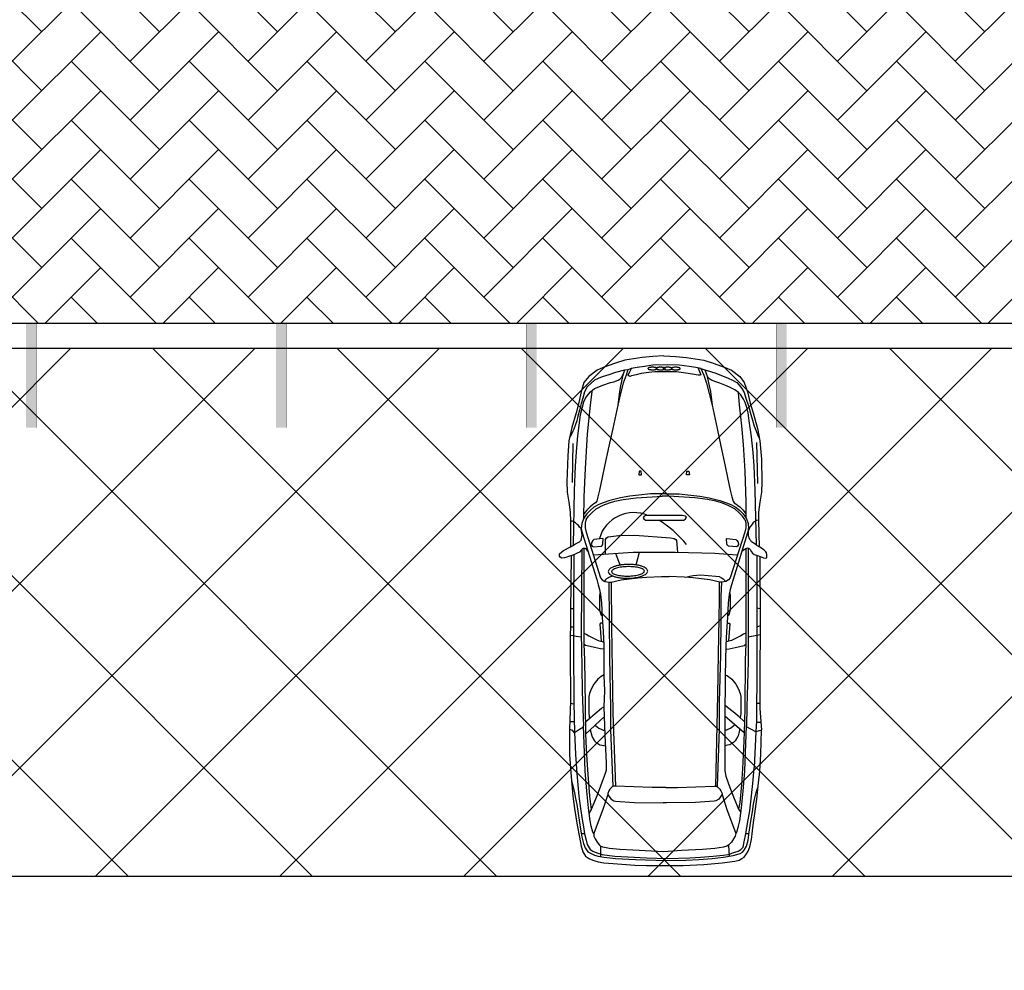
# Model space of a CAD drawing. Header units: millimetres. Extents: x 747415 to 1601423, y -236173 to 551995.
# Tile 331 of 549: x 1109947 to 1119397, y 180782 to 189904. Entities that reach past the tile are written whole.
import ezdxf

# ---------------------------------------------------------------- set-up
doc = ezdxf.new("R2010")
doc.units = ezdxf.units.MM
doc.header["$LTSCALE"] = 100
doc.header["$MEASUREMENT"] = 0
doc.linetypes.add('DASHED2', pattern=[9.525, 6.35, -3.175])
doc.layers.get('0').update_dxf_attribs({"linetype": 'CONTINUOUS', "lineweight": 0})
for name, color, linetype in [('T--A9041_VERHARDING_Parkeren', 9, 'CONTINUOUS'), ('T--L9041_VERHARDING_Parkeren', 9, 'DASHED2'), ('T--L9041_VERHARDING_Wegen', 7, 'CONTINUOUS'), ('T--L9082_INRICHTING_SPECIFIEK_Auto', 8, 'CONTINUOUS')]:
    doc.layers.add(name, color=color, linetype=linetype)
doc.layers.add('T--A9041_VERHARDING_Wegen', color=21, linetype='CONTINUOUS', lineweight=0)
doc.layers.add('T--A9042_BEPLANTING', color=90, linetype='CONTINUOUS', lineweight=0)

# ---------------------------------------------------------------- blocks, each defined once
blk = doc.blocks.new('auto33')
for p, q in [((830.324, 888.875), (1224.2, 899.525)), ((2426.937, 925.125), (2421.775, 894.2)), ((2592.1, 926.137), (2602.75, 894.2)), ((3337.262, 920.812), (3337.262, 894.2)), ((3518.237, 931.462), (3518.237, 888.875)), ((3454.362, 585.487), (3614.037, 771.775)), ((4588.075, 819.687), (4588.075, 793.075)), ((2006.612, -266.126), (1884.2, -234.188)), ((1894.85, -463.063), (2006.612, -420.476)), ((3459.687, -569.513), (3630.012, -750.475)), ((4588.075, -761.125), (4588.075, -787.738)), ((840.975, -872.9), (1213.55, -878.225)), ((2427.1, -867.575), (2427.1, -894.188)), ((2602.75, -867.575), (2602.75, -894.188)), ((3342.587, -862.25), (3337.262, -894.188)), ((3512.912, -858.813), (3512.912, -899.513))]:
    blk.add_line(p, q)
for points in [[(1873.55, 750.487), (1852.262, 782.425), (1841.612, 803.712), (1846.937, 819.687), (1857.587, 830.325), (1878.875, 840.974), (1894.85, 851.612), (1905.487, 867.587), (1916.137, 899.525), (1926.775, 926.137), (1932.099, 942.1), (1937.425, 958.075), (1942.75, 979.362), (1937.425, 990), (1905.487, 990), (1889.525, 984.687), (1878.875, 979.362), (1873.55, 974.037), (1862.912, 963.387), (1852.262, 947.425), (1836.3, 920.812), (1820.325, 894.2), (1804.362, 872.912), (1793.712, 856.937), (1783.075, 840.974), (1772.424, 835.65), (1761.775, 825), (1745.812, 819.687), (1719.2, 814.362), (1655.325, 814.362)], [(0, 0), (5.325, 117.099), (15.975, 218.225), (42.587, 383.225), (69.2, 473.712), (111.775, 590.812), (138.387, 649.362), (196.937, 729.2), (255.487, 771.775), (345.975, 803.712), (452.425, 830.325), (548.225, 856.937), (697.262, 899.525), (814.362, 920.812), (989.999, 936.775), (1208.225, 942.1), (1309.362, 936.775), (1405.162, 920.812), (1500.975, 910.162), (1580.812, 910.162), (1833.062, 915.425)], [(122.425, 356.612), (133.062, 393.875), (149.037, 447.099), (165, 500.325), (180.975, 537.587), (196.937, 580.162), (212.912, 617.425), (234.2, 660), (255.487, 702.587), (282.1, 723.875), (314.037, 750.487), (351.299, 771.775), (404.525, 787.75), (479.037, 814.362), (564.2, 835.65), (617.425, 851.612), (675.975, 867.587), (697.262, 878.225), (729.2, 888.875), (755.812, 899.525), (789.287, 916.25)], [(1815, 888.875), (1293.387, 878.225), (1053.875, 867.587), (926.137, 856.937), (777.1, 840.974), (622.75, 819.687), (548.225, 809.037), (495, 798.387), (447.1, 782.425), (415.162, 766.462), (372.587, 739.837), (351.299, 718.55), (324.675, 681.299), (303.387, 638.712), (287.425, 601.449), (260.812, 537.587), (250.162, 500.325), (234.2, 457.75), (223.55, 441.774), (207.587, 425.812), (175.65, 409.837)], [(1575.487, 910.162), (1580.812, 888.875), (1596.775, 862.262), (1623.387, 840.974), (1644.687, 825), (1676.612, 814.362)], [(1914.362, 894.2), (2581.462, 894.2), (2980.65, 894.2), (3502.262, 888.875), (3608.712, 883.55), (3949.362, 867.587)], [(1924.637, 920.799), (2544.2, 926.137), (3097.749, 920.812), (3385.162, 920.812), (3592.75, 936.775)], [(2677.262, 926.137), (2682.587, 894.2), (2698.55, 809.037)], [(3592.75, 936.775), (3608.712, 883.55), (3560.812, 793.075)], [(3582.099, -904.838), (3826.937, -904.838), (4039.85, -888.863), (4226.137, -872.9), (4343.237, -856.938), (4502.912, -830.325), (4620.012, -809.025), (4705.174, -793.063), (4758.4, -777.1), (4800.975, -750.475), (4827.587, -713.225), (4843.562, -670.638), (4854.2, -628.063), (4864.849, -574.838), (4870.175, -484.35), (4886.137, -276.776), (4891.462, -165), (4891.462, 31.937), (4891.462, 186.3), (4880.812, 383.225), (4864.849, 558.875), (4848.875, 681.299), (4838.237, 723.875), (4822.262, 750.487), (4811.625, 771.775), (4779.687, 793.075), (4753.075, 809.037), (4710.487, 825), (4641.3, 840.974), (4556.137, 851.612), (4476.3, 862.262), (4391.137, 872.912), (4252.75, 894.2), (4098.399, 910.162), (3986.625, 920.812), (3821.624, 931.462), (3592.75, 936.775)], [(3614.037, -856.938), (3821.624, -846.288), (4007.912, -835.638), (4226.137, -814.35), (4343.237, -798.388), (4449.687, -782.413), (4518.875, -771.775), (4588.075, -761.125), (4646.625, -745.163), (4689.2, -734.513), (4737.099, -707.9), (4753.075, -681.288), (4769.037, -644.025), (4785.012, -590.8), (4795.65, -521.613), (4800.975, -468.388), (4806.3, -345.963), (4816.937, -165), (4822.262, 31.937), (4816.937, 250.162), (4811.625, 351.3), (4800.975, 473.712), (4790.325, 569.525), (4785.012, 617.425), (4763.712, 681.299), (4753.075, 713.225), (4737.099, 739.837), (4715.812, 761.137), (4662.587, 771.775), (4588.075, 787.75), (4486.937, 803.712), (4364.525, 825), (4220.812, 840.974), (4071.787, 856.937), (3949.362, 867.587)], [(4087.75, -883.55), (4151.625, -867.575), (4194.2, -856.938), (4247.425, -846.288), (4305.974, -835.638), (4369.85, -825), (4476.3, -809.025), (4540.174, -798.388), (4614.687, -787.738), (4678.562, -771.775), (4721.137, -755.8), (4758.4, -729.188), (4774.362, -697.251), (4790.325, -665.326), (4800.975, -628.063), (4811.625, -574.838), (4816.937, -516.288), (4822.262, -463.063), (4832.912, -271.451), (4843.562, 21.3), (4838.237, 212.912), (4832.912, 335.325), (4822.262, 463.075), (4811.625, 574.837), (4795.65, 665.325), (4785.012, 702.587), (4774.362, 734.525), (4763.712, 755.812), (4742.424, 771.775), (4705.174, 793.075), (4646.625, 809.037), (4572.1, 819.687), (4465.649, 835.65), (4375.175, 851.612), (4300.649, 862.262), (4242.1, 872.912), (4178.237, 888.875), (4135.649, 904.837)], [(122.425, 356.612), (186.287, 383.225), (260.812, 409.837), (361.937, 436.449), (473.712, 463.075), (697.262, 510.975), (867.587, 548.225), (1059.2, 590.812), (1165.65, 612.1), (1288.075, 638.712), (1351.937, 654.687), (1394.525, 665.325), (1410.487, 675.975), (1421.137, 691.937), (1431.774, 707.912), (1447.75, 729.2), (1479.687, 761.137), (1516.937, 787.75)], [(351.299, 713.225), (468.387, 723.875), (670.649, 745.162), (851.612, 761.137), (1107.1, 777.1), (1399.837, 787.75), (1554.2, 787.75)], [(1325.325, 21.3), (1325.325, 149.037), (1335.975, 260.812), (1346.612, 345.975), (1362.587, 436.449), (1389.2, 537.587), (1410.487, 601.449), (1426.45, 644.037), (1453.074, 691.937), (1485, 729.2), (1516.937, 761.137), (1538.225, 777.1), (1564.837, 793.075), (1607.425, 809.037), (1655.325, 814.362), (1697.912, 803.712), (2145, 665.325), (2198.225, 649.362), (2240.812, 638.712), (2288.712, 628.075), (2373.875, 617.425), (2506.937, 612.1), (2645.325, 601.449), (2778.387, 596.137), (3065.812, 590.812), (3486.3, 585.487), (3858.874, 585.487), (3981.299, 585.487), (4034.525, 596.137), (4140.974, 633.387), (4247.425, 675.975), (4348.55, 718.55)], [(1570.162, 777.1), (1538.225, 755.812), (1506.3, 723.875), (1469.037, 681.299), (1431.774, 612.1), (1410.487, 553.55), (1394.525, 500.325), (1378.55, 420.487), (1362.587, 298.062), (1351.937, 143.712), (1346.612, 47.912), (1346.612, -15.963)], [(1570.162, 777.1), (1602.1, 787.75), (1650, 787.75), (1692.587, 777.1), (2129.037, 638.712), (2150.325, 622.75), (2166.3, 596.137), (2171.612, 553.55), (2171.612, 537.587), (2150.325, 441.774), (2129.037, 282.099), (2123.712, 196.937), (2118.387, 53.224)], [(1843.387, 809.037), (2475, 809.037), (2932.75, 809.037), (3369.2, 798.387), (3550.162, 793.075)], [(1849.6, 787.75), (2086.462, 787.75), (2437.75, 787.75), (2661.3, 787.75), (2767.75, 787.75), (2916.775, 782.425), (3385.162, 777.1), (3614.037, 771.775)], [(2661.3, 787.75), (2671.937, 766.462), (2687.912, 739.837), (2703.875, 707.912), (2719.85, 675.975), (2730.487, 649.362), (2741.137, 612.1), (2746.462, 596.137)], [(2815.65, 596.137), (2810.325, 628.075), (2799.687, 686.612), (2789.037, 729.2), (2778.387, 771.775), (2767.75, 787.75)], [(3507.587, 771.775), (3465.012, 723.875), (3417.099, 665.325), (3374.524, 612.1), (3353.237, 585.487)], [(4210.175, 558.875), (4353.875, 606.774), (4470.975, 649.362), (4582.749, 691.937), (4572.1, 702.587), (4513.562, 718.55), (4460.324, 729.2), (4337.912, 745.162), (4178.237, 761.137), (3981.299, 777.1), (3550.162, 793.075)], [(3614.037, 771.775), (3768.4, 766.462), (3960.012, 755.812), (4114.362, 745.162), (4284.687, 729.2), (4348.55, 718.55), (4380.487, 739.837)], [(1756.462, 601.449), (1751.137, 606.774), (1761.775, 691.937), (1772.424, 702.587), (1788.387, 713.225), (1809.687, 718.55), (1825.65, 707.912), (1830.975, 697.262), (1825.65, 622.75), (1820.325, 612.1), (1804.362, 606.774), (1756.462, 601.449)], [(1910.812, -675.963), (1884.2, -292.738), (1884.2, 111.775), (1894.85, 489.687), (1910.812, 702.587)], [(3060.487, 590.812), (3065.812, 606.774), (3076.462, 622.75), (3103.074, 654.687), (3150.975, 691.937), (3198.875, 718.55), (3241.462, 734.525), (3268.075, 739.837), (3433.075, 739.837), (3473.374, 734.087)], [(3539.524, 686.612), (3560.812, 660), (3571.462, 644.037), (3582.099, 622.75), (3592.75, 601.449), (3592.75, 585.487)], [(3576.774, 729.2), (3608.712, 723.875), (3645.975, 713.225), (3667.262, 702.587), (3693.874, 686.612), (3709.85, 670.65), (3720.487, 654.687), (3731.137, 633.387), (3736.462, 612.1), (3741.787, 585.487)], [(4582.749, 691.937), (4609.362, 686.612), (4635.975, 670.65), (4651.937, 660), (4667.912, 649.362), (4683.875, 633.387), (4694.525, 622.75), (4800.975, 628.075)], [(2123.712, 212.912), (2113.074, 250.162), (2107.75, 282.099), (2102.425, 351.3), (2113.074, 500.325), (2118.387, 532.262), (2129.037, 553.55), (2139.687, 569.525), (2155.65, 585.487), (2166.3, 590.812)], [(2272.749, 633.387), (2310, 638.712), (2437.75, 638.712), (2475, 628.075), (2490.975, 617.425), (2496.3, 612.1)], [(2565.487, 606.774), (2565.487, 628.075), (2576.137, 633.387), (2735.812, 622.75)], [(4694.525, 622.75), (4705.174, 606.774), (4715.812, 574.837), (4726.462, 489.687), (4737.099, 372.587), (4747.75, 170.325), (4758.4, 0), (4742.424, -298.063), (4737.099, -420.476), (4726.462, -521.613), (4715.812, -585.475), (4705.174, -606.775)], [(2171.612, 553.55), (2304.687, 548.225), (2533.55, 548.225), (2868.875, 542.912), (3321.3, 532.262), (3582.099, 532.262), (4130.325, 510.975)], [(2171.612, 532.262), (2331.3, 532.262), (2522.912, 526.937), (2863.55, 521.612), (3257.424, 516.3), (4130.325, 495)], [(4140.974, 21.3), (4140.974, 133.062), (4130.325, 484.362), (4130.325, 505.65), (4135.649, 516.3), (4156.937, 537.587), (4172.912, 548.225), (4199.525, 558.875), (4210.175, 558.875), (4226.137, 548.225), (4252.75, 526.937), (4268.712, 500.325), (4274.037, 484.362), (4284.687, 303.387), (4290.012, 26.612), (4290.012, -5.313)], [(133.062, 393.875), (175.65, 409.837), (212.912, 420.487), (287.425, 436.449), (340.65, 447.099), (473.712, 463.075)], [(122.425, 356.612), (111.775, 308.712), (101.137, 244.837), (90.487, 149.037), (85.162, 31.937), (90.487, -106.451), (101.137, -186.288), (111.775, -255.475), (122.425, -314.025), (133.062, -345.963)], [(117.1, 330), (180.975, 356.612), (186.287, 345.975), (186.287, 330), (175.65, 276.774), (165, 212.912), (154.362, 122.424), (154.362, -85.163), (159.675, -143.7), (170.324, -218.225), (180.975, -266.126), (191.612, -308.7), (196.937, -324.675), (191.612, -335.325), (180.975, -340.638), (159.675, -330), (122.425, -308.7)], [(1107.225, 241.062), (1141.85, 246.187), (1141.85, 219.062), (1107.225, 222.312), (1107.225, 241.062)], [(1532.912, 175.65), (1532.912, -175.638), (1543.55, -191.613), (1554.2, -196.938), (1564.837, -191.613), (1575.487, -175.638), (1575.487, -159.675), (1575.487, 191.612), (1564.837, 207.587), (1548.875, 218.225), (1538.225, 207.587), (1532.912, 175.65)], [(1809.687, 218.225), (1777.75, 191.612), (1676.612, 90.487), (1634.037, 37.262), (1607.425, 0), (1596.775, -15.963), (1575.487, -47.9)], [(1900.162, -558.863), (1761.775, -558.863), (1745.812, -548.225), (1735.162, -532.251), (1724.525, -431.125), (1719.2, -276.776), (1745.812, 63.875), (1751.137, 101.137), (1761.775, 117.099), (1772.424, 122.424), (1884.2, 133.062)], [(0, 0), (5.325, -106.451), (15.975, -207.575), (42.587, -372.575), (69.2, -463.063), (111.775, -580.163), (138.387, -638.713), (196.937, -718.55), (255.487, -766.45), (345.975, -793.063), (447.1, -814.35), (548.225, -840.963), (686.612, -883.55), (814.362, -910.163), (958.062, -920.8), (1208.225, -931.45), (1309.362, -926.125), (1405.162, -910.163), (1500.975, -899.513), (1586.137, -894.188), (1830.975, -894.188)], [(1325.325, 21.3), (1325.325, -127.738), (1335.975, -239.513), (1346.612, -324.675), (1362.587, -415.163), (1389.2, -516.288), (1410.487, -580.163), (1426.45, -622.738), (1453.074, -670.638), (1485, -707.9), (1516.937, -739.838), (1538.225, -755.8), (1564.837, -771.775), (1607.425, -787.738), (1655.325, -793.063), (1697.912, -782.413), (2145, -644.025), (2198.225, -628.063), (2240.812, -617.413), (2288.712, -606.775), (2373.875, -596.125), (2506.937, -590.8), (2645.325, -580.163), (2778.387, -574.838), (3065.812, -574.838), (3214.849, -569.513), (3369.2, -574.838), (3640.65, -564.188), (3906.787, -553.55), (3975.974, -553.55), (3997.262, -558.863), (4130.325, -606.775), (4215.487, -638.713), (4353.875, -697.251), (4391.137, -718.55)], [(1570.162, -745.163), (1602.1, -755.8), (1650, -755.8), (1692.587, -745.163), (2129.037, -606.775), (2150.325, -590.8), (2166.3, -564.188), (2171.612, -521.613), (2171.612, -505.638), (2150.325, -409.838), (2129.037, -250.163), (2123.712, -165), (2118.387, -21.288), (2118.387, 53.224)], [(4140.974, 21.3), (4140.974, 0), (4140.974, -111.776), (4130.325, -463.063), (4130.325, -484.35), (4135.649, -495), (4156.937, -516.288), (4172.912, -526.938), (4199.525, -537.576), (4210.175, -537.576), (4226.137, -526.938), (4252.75, -505.638), (4268.712, -479.025), (4274.037, -463.063), (4284.687, -282.088), (4290.012, -5.313)], [(1570.162, -745.163), (1538.225, -723.863), (1506.3, -691.938), (1469.037, -649.35), (1431.774, -580.163), (1410.487, -521.613), (1394.525, -468.388), (1378.55, -388.55), (1362.587, -266.126), (1351.937, -111.776), (1346.612, -15.963)], [(1107.225, -234.988), (1141.85, -240.113), (1141.85, -212.988), (1107.225, -216.238), (1107.225, -234.988)], [(133.062, -345.963), (186.287, -361.938), (260.812, -388.55), (361.937, -415.163), (473.712, -441.775), (697.262, -489.675), (867.587, -526.938), (1059.2, -569.513), (1165.65, -590.8), (1288.075, -617.413), (1351.937, -633.388), (1394.525, -644.025), (1410.487, -654.675), (1421.137, -670.638), (1431.774, -686.613), (1447.75, -707.9), (1479.687, -739.838), (1500.975, -755.8), (1522.262, -771.775)], [(133.062, -345.963), (138.387, -377.901), (159.675, -463.063), (180.975, -526.938), (202.262, -590.8), (218.225, -628.063), (234.2, -665.326), (260.812, -697.251), (298.062, -734.513), (345.975, -761.125), (404.525, -777.1), (457.75, -793.063), (521.612, -809.025), (580.162, -825), (622.75, -835.638), (660, -846.288), (702.587, -862.25), (723.875, -872.9), (745.162, -883.55), (776.312, -902.238)], [(138.387, -377.901), (175.65, -388.55), (212.912, -399.188), (287.425, -415.163), (340.65, -425.8), (473.712, -441.775)], [(1815, -867.575), (1293.387, -856.938), (1053.875, -846.288), (878.225, -835.638), (766.45, -825), (644.037, -809.025), (564.2, -798.388), (500.325, -782.413), (441.775, -766.45), (404.525, -750.475), (367.262, -723.863), (345.975, -702.575), (314.037, -665.326), (298.062, -622.738), (282.1, -585.475), (255.487, -510.963), (250.162, -479.025), (234.2, -436.45), (223.55, -420.476), (207.587, -404.513), (175.65, -388.55)], [(2171.612, -505.638), (2608.075, -500.325), (3001.937, -495), (3427.75, -489.675), (4130.325, -463.063)], [(2113.074, -489.675), (2123.712, -521.613), (2139.687, -548.225), (2150.325, -558.863), (2160.975, -569.513)], [(2171.612, -526.938), (2900.812, -521.613), (3374.524, -510.963), (3587.425, -510.963), (4130.325, -489.675)], [(3544.849, -660.001), (3560.812, -638.713), (3571.462, -622.738), (3582.099, -601.45), (3592.75, -580.163), (3592.75, -566.063)], [(4210.175, -537.576), (4353.875, -585.475), (4470.975, -628.063), (4582.749, -670.638), (4572.1, -681.288), (4513.562, -697.251), (4460.324, -707.9), (4337.912, -723.863), (4178.237, -739.838), (3981.299, -755.8), (3550.162, -771.775)], [(3589.962, -707.926), (3645.975, -691.938), (3667.262, -681.288), (3693.874, -665.326), (3709.85, -649.35), (3720.487, -633.388), (3731.137, -612.088), (3736.462, -590.8), (3741.574, -560.151)], [(1756.462, -580.163), (1751.137, -585.475), (1761.775, -670.638), (1772.424, -681.288), (1788.387, -691.938), (1809.687, -697.251), (1825.65, -686.613), (1830.975, -675.963), (1825.65, -601.45), (1820.325, -590.8), (1804.362, -585.475), (1756.462, -580.163)], [(2272.749, -612.088), (2310, -617.413), (2437.75, -617.413), (2475, -606.775), (2490.975, -596.125), (2496.3, -590.8)], [(2565.487, -585.475), (2565.487, -606.775), (2576.137, -612.088), (2735.812, -601.45)], [(2661.3, -766.45), (2671.937, -745.163), (2687.912, -718.55), (2703.875, -686.613), (2719.85, -654.675), (2730.487, -628.063), (2741.137, -590.8), (2746.462, -574.838)], [(2815.65, -574.838), (2810.325, -606.775), (2799.687, -665.326), (2789.037, -707.9), (2778.387, -750.475), (2767.75, -766.45)], [(3060.487, -574.838), (3065.812, -585.475), (3076.462, -601.45), (3103.074, -633.388), (3150.975, -670.638), (3198.875, -697.251), (3241.462, -713.225), (3268.075, -718.55), (3433.075, -718.55), (3480.975, -713.225)], [(3512.912, -750.475), (3470.325, -702.575), (3433.075, -660.001), (3379.849, -596.125), (3369.2, -574.838)], [(4582.749, -670.638), (4609.362, -670.638), (4635.975, -660.001), (4667.912, -638.713), (4694.525, -617.413), (4705.174, -606.775), (4806.3, -606.775)], [(340.65, -691.938), (473.712, -707.9), (628.062, -723.863), (750.487, -734.513), (1080.487, -755.8), (1351.937, -766.45), (1564.837, -771.775)], [(1873.55, -729.188), (1852.262, -745.163), (1846.937, -755.8), (1846.937, -777.1), (1862.912, -793.063), (1884.2, -809.025), (1894.85, -830.325), (1905.487, -856.938), (1916.137, -883.55), (1926.775, -915.475), (1932.099, -931.45), (1937.425, -952.738), (1942.75, -979.351), (1932.099, -995.325), (1921.462, -1000.638), (1900.162, -1000.638), (1878.875, -979.351), (1868.225, -963.388), (1857.587, -942.1), (1841.612, -915.475), (1830.975, -894.188), (1809.687, -856.938), (1804.362, -846.288), (1783.075, -809.025), (1767.1, -793.063), (1719.2, -782.413), (1655.325, -793.063)], [(1846.937, -766.45), (2086.462, -766.45), (2437.75, -766.45), (2661.3, -766.45), (2767.75, -766.45), (2916.775, -761.125), (3347.912, -755.8), (3630.012, -750.475)], [(3630.012, -750.475), (3768.4, -745.163), (3874.85, -739.838), (4018.549, -729.188), (4226.137, -713.225), (4353.875, -697.251)], [(1655.325, -793.063), (1644.687, -809.025), (1628.712, -819.676), (1618.075, -830.325), (1602.1, -846.288), (1591.462, -862.25), (1586.137, -878.225), (1586.137, -894.188)], [(1857.287, -787.438), (2661.3, -793.063), (2980.65, -787.738), (3225.487, -782.413), (3550.162, -771.775)], [(2698.55, -793.063), (2693.237, -840.963), (2687.912, -867.575), (2682.587, -894.188)], [(3582.099, -904.838), (3592.75, -878.225), (3614.037, -862.25), (3614.037, -856.938), (3582.099, -809.025), (3560.812, -771.775)], [(1905.487, -862.25), (2421.775, -867.575), (2805, -867.575), (3326.625, -862.25), (3614.037, -856.938)], [(1916.137, -888.863), (2448.387, -894.188), (2831.625, -899.513), (3315.975, -894.188), (3582.099, -904.838)]]:
    blk.add_lwpolyline(points)
for points in [[(121.249, 70.05, 0.15715148), (123.632, 70.889, 0.0898848), (125.928, 73.391, 0.04910718), (128.05, 77.46, 0.03066448), (129.916, 82.938, 0.02177548), (131.455, 89.616, 0.01717029), (132.606, 97.236, 0.01477699), (133.328, 105.507, 0.01374023), (133.59, 114.11, 0.01374023), (133.384, 122.714, 0.01477699), (132.717, 130.989, 0.01717029), (131.614, 138.617, 0.02177548), (130.119, 145.305, 0.03066448), (128.289, 150.795, 0.04910718), (126.194, 154.877, 0.0898848), (123.914, 157.394, 0.15715148), (121.537, 158.249, 0.15715148), (119.155, 157.41, 0.0898848), (116.859, 154.908, 0.04910718), (114.737, 150.839, 0.03066448), (112.871, 145.361, 0.02177548), (111.332, 138.683, 0.01717029), (110.18, 131.063, 0.01477699), (109.459, 122.792, 0.01374023), (109.197, 114.189, 0.01374023), (109.403, 105.585, 0.01477699), (110.07, 97.31, 0.01717029), (111.172, 89.682, 0.02177548), (112.667, 82.994, 0.03066448), (114.498, 77.504, 0.04910718), (116.593, 73.422, 0.0898848), (118.873, 70.905, 0.15715148)], [(121.825, -7.038, 0.15570612), (124.227, -6.175, 0.08991562), (126.526, -3.65, 0.04943001), (128.633, 0.439, 0.0309529), (130.468, 5.935, 0.02200981), (131.96, 12.628, 0.01736704), (133.05, 20.26, 0.01495166), (133.699, 28.537, 0.01390479), (133.88, 37.142, 0.01390479), (133.587, 45.744, 0.01495166), (132.83, 54.013, 0.01736704), (131.64, 61.63, 0.02200981), (130.062, 68.302, 0.0309529), (128.155, 73.775, 0.04943001), (125.995, 77.836, 0.08991562), (123.663, 80.33, 0.15570612), (121.249, 81.162, 0.15570612), (118.847, 80.299, 0.08991562), (116.548, 77.774, 0.04943001), (114.441, 73.685, 0.0309529), (112.606, 68.189, 0.02200981), (111.114, 61.496, 0.01736704), (110.024, 53.864, 0.01495166), (109.375, 45.587, 0.01390479), (109.194, 36.982, 0.01390479), (109.487, 28.38, 0.01495166), (110.244, 20.111, 0.01736704), (111.434, 12.494, 0.02200981), (113.012, 5.822, 0.0309529), (114.919, 0.349, 0.04943001), (117.079, -3.712, 0.08991562), (119.411, -6.206, 0.15570612)], [(121.825, 13.112, 0.15570612), (119.411, 12.28, 0.08991562), (117.079, 9.786, 0.04943001), (114.919, 5.725, 0.0309529), (113.012, 0.252, 0.02200981), (111.434, -6.42, 0.01736704), (110.244, -14.037, 0.01495166), (109.487, -22.306, 0.01390479), (109.194, -30.908, 0.01390479), (109.375, -39.513, 0.01495166), (110.024, -47.79, 0.01736704), (111.114, -55.422, 0.02200981), (112.606, -62.115, 0.0309529), (114.441, -67.611, 0.04943001), (116.548, -71.7, 0.08991562), (118.847, -74.225, 0.15570612), (121.249, -75.088, 0.15570612), (123.663, -74.256, 0.08991562), (125.995, -71.762, 0.04943001), (128.155, -67.701, 0.0309529), (130.062, -62.228, 0.02200981), (131.64, -55.556, 0.01736704), (132.83, -47.939, 0.01495166), (133.587, -39.67, 0.01390479), (133.88, -31.068, 0.01390479), (133.699, -22.463, 0.01495166), (133.05, -14.186, 0.01736704), (131.96, -6.554, 0.02200981), (130.468, 0.139, 0.0309529), (128.633, 5.635, 0.04943001), (126.526, 9.724, 0.08991562), (124.227, 12.249, 0.15570612)], [(121.249, -63.976, 0.15715148), (118.873, -64.831, 0.0898848), (116.593, -67.348, 0.04910718), (114.498, -71.43, 0.03066448), (112.667, -76.92, 0.02177548), (111.172, -83.608, 0.01717029), (110.07, -91.236, 0.01477699), (109.403, -99.511, 0.01374023), (109.197, -108.115, 0.01374023), (109.459, -116.718, 0.01477699), (110.18, -124.989, 0.01717029), (111.332, -132.609, 0.02177548), (112.871, -139.287, 0.03066448), (114.737, -144.765, 0.04910718), (116.859, -148.834, 0.0898848), (119.155, -151.336, 0.15715148), (121.537, -152.175, 0.15715148), (123.914, -151.32, 0.0898848), (126.194, -148.803, 0.04910718), (128.289, -144.721, 0.03066448), (130.119, -139.231, 0.02177548), (131.614, -132.543, 0.01717029), (132.717, -124.915, 0.01477699), (133.384, -116.64, 0.01374023), (133.59, -108.036, 0.01374023), (133.328, -99.433, 0.01477699), (132.606, -91.162, 0.01717029), (131.455, -83.542, 0.02177548), (129.916, -76.864, 0.03066448), (128.05, -71.386, 0.04910718), (125.928, -67.317, 0.0898848), (123.632, -64.815, 0.15715148)], [(2070.489, -532.255, 0.12935202), (2083.407, -528.442, 0.08825051), (2095.727, -517.514, 0.05492558), (2106.975, -499.891, 0.03660649), (2116.718, -476.25, 0.02685995), (2124.583, -447.501, 0.0215486), (2130.266, -414.747, 0.01871385), (2133.55, -379.248, 0.01746963), (2134.308, -342.367, 0.01746963), (2132.512, -305.522, 0.01871385), (2128.229, -270.13, 0.0215486), (2121.626, -237.549, 0.02685995), (2112.955, -209.032, 0.03660649), (2102.549, -185.676, 0.05492558), (2090.81, -168.376, 0.08825051), (2078.187, -157.8, 0.12935202), (2065.166, -154.352, 0.12935202), (2052.247, -158.165, 0.08825051), (2039.928, -169.093, 0.05492558), (2028.68, -186.716, 0.03660649), (2018.937, -210.356, 0.02685995), (2011.072, -239.106, 0.0215486), (2005.389, -271.86, 0.01871385), (2002.105, -307.359, 0.01746963), (2001.347, -344.24, 0.01746963), (2003.143, -381.085, 0.01871385), (2007.426, -416.477, 0.0215486), (2014.029, -449.058, 0.02685995), (2022.7, -477.575, 0.03660649), (2033.105, -500.931, 0.05492558), (2044.845, -518.231, 0.08825051), (2057.468, -528.807, 0.12935202)], [(2070.489, -500.32, 0.15236329), (2079.253, -497.153, 0.08994173), (2087.578, -488.075, 0.05017132), (2095.144, -473.432, 0.0316287), (2101.66, -453.789, 0.02256312), (2106.876, -429.9, 0.01783336), (2110.592, -402.683, 0.01536641), (2112.664, -373.185, 0.01429585), (2113.013, -342.538, 0.01429585), (2111.625, -311.92, 0.01536641), (2108.555, -282.508, 0.01783336), (2103.919, -255.433, 0.02256312), (2097.896, -231.735, 0.0316287), (2090.718, -212.324, 0.05017132), (2082.66, -197.946, 0.08994173), (2074.032, -189.155, 0.15236329), (2065.166, -186.287, 0.15236329), (2056.402, -189.454, 0.08994173), (2048.077, -198.532, 0.05017132), (2040.511, -213.175, 0.0316287), (2033.995, -232.818, 0.02256312), (2028.779, -256.707, 0.01783336), (2025.063, -283.923, 0.01536641), (2022.991, -313.422, 0.01429585), (2022.642, -344.069, 0.01429585), (2024.03, -374.687, 0.01536641), (2027.1, -404.099, 0.01783336), (2031.736, -431.174, 0.02256312), (2037.758, -454.872, 0.0316287), (2044.937, -474.283, 0.05017132), (2052.994, -488.661, 0.08994173), (2061.622, -497.452, 0.15236329)]]:
    blk.add_lwpolyline(points, format="xyb", close=True)
blk.add_arc((1846.278, -288.964), 341.955, 156.4065556, 253.8449833)

msp = doc.modelspace()

# ---------------------------------------------------------------- hatches: boundary and pattern name
at = {"layer": 'T--A9041_VERHARDING_Parkeren', "linetype": 'Continuous'}
h = msp.add_hatch(dxfattribs=at)
h.set_pattern_fill('ANSI37', color=256, scale=10000, style=0)
h.set_pattern_definition([(45, (64311.9, -239.9), (-883.8835, 883.8835), []), (135, (64311.9, -239.9), (-883.8835, -883.8835), [])])
h.paths.add_polyline_path([(1130287.356, 186749.158), (1122315.498, 186749.158), (1101787.355, 186749.158), (1101787.355, 181685.244), (1130287.356, 181685.244)])
at = {"layer": 'T--A9041_VERHARDING_Wegen', "linetype": 'Continuous'}
h = msp.add_hatch(dxfattribs=at)
h.set_pattern_fill('AR-HBONE', color=256, scale=100, style=0)
h.paths.add_polyline_path([(1102408.673, 193125.106), (1137308.673, 193125.106), (1137308.673, 186989.02), (1102408.673, 186989.02)])
at = {"layer": 'T--A9042_BEPLANTING'}
h = msp.add_hatch(dxfattribs=at)
h.set_pattern_fill('GRASS', color=256, scale=1500, style=0)
edge = h.paths.add_edge_path()
edge.add_line((1194589.183, 247525.193), (1194593.64, 247264.881))
edge.add_line((1194593.64, 247264.881), (1189597.042, 247120.843))
edge.add_line((1189597.042, 247120.843), (1179615.176, 246734.424))
edge.add_line((1179615.176, 246734.424), (1169673.169, 246260.926))
edge.add_line((1169673.169, 246260.926), (1159743.156, 245284.429))
edge.add_line((1159743.156, 245284.429), (1149794.302, 244232.037))
edge.add_line((1149794.302, 244232.037), (1139904.319, 243419.621))
edge.add_line((1139904.319, 243419.621), (1138613.747, 243325.021))
edge.add_line((1138613.747, 243325.021), (1135690.007, 243117.197))
edge.add_line((1135690.007, 243117.197), (1132771.926, 242932.503))
edge.add_line((1132771.926, 242932.503), (1129859.398, 242758.599))
edge.add_line((1129859.398, 242758.599), (1126616.556, 242566.575))
edge.add_line((1126616.556, 242566.575), (1123385.964, 242364.695))
edge.add_line((1123385.964, 242364.695), (1120184.728, 242139.833))
edge.add_line((1120184.728, 242139.833), (1117014.113, 241880.011))
edge.add_line((1117014.113, 241880.011), (1113876.289, 241570.228))
edge.add_line((1113876.289, 241570.228), (1110773.76, 241198.319))
edge.add_line((1110773.76, 241198.319), (1107692.214, 240764.72))
edge.add_line((1107692.214, 240764.72), (1104624.361, 240306.925))
edge.add_line((1104624.361, 240306.925), (1101572.465, 239835.828))
edge.add_line((1101572.465, 239835.828), (1100403.086, 239650.924))
edge.add_line((1100403.086, 239650.924), (1097780.987, 239217.99))
edge.add_line((1097780.987, 239217.99), (1095157.329, 238732.83))
edge.add_line((1095157.329, 238732.83), (1092526.922, 238274.052))
edge.add_line((1092526.922, 238274.052), (1089457.602, 237766.051))
edge.add_line((1089457.602, 237766.051), (1086388.73, 237224.846))
edge.add_line((1086388.73, 237224.846), (1083401.545, 236651.668))
edge.add_line((1083401.545, 236651.668), (1080469.385, 236024.459))
edge.add_line((1080469.385, 236024.459), (1077519.444, 235269.823))
edge.add_line((1077519.444, 235269.823), (1074567.867, 234454.498))
edge.add_line((1074567.867, 234454.498), (1071611.505, 233602.32))
edge.add_line((1071611.505, 233602.32), (1068661.406, 232725.291))
edge.add_line((1068661.406, 232725.291), (1065719.424, 231822.381))
edge.add_line((1065719.424, 231822.381), (1062684.54, 230856.109))
edge.add_line((1062684.54, 230856.109), (1059866.196, 229920.836))
edge.add_line((1059866.196, 229920.836), (1056845.381, 228880.035))
edge.add_line((1056845.381, 228880.035), (1054034.15, 227860.451))
edge.add_line((1054034.15, 227860.451), (1051908.682, 227043.859))
edge.add_line((1051908.682, 227043.859), (1051192.354, 226766.278))
edge.add_line((1051192.354, 226766.278), (1050671.69, 226564.519))
edge.add_line((1050671.69, 226564.519), (1049927.631, 226262.62))
edge.add_line((1049927.631, 226262.62), (1049070.32, 225903.54))
edge.add_line((1049070.32, 225903.54), (1048360.834, 225606.376))
edge.add_line((1048360.834, 225606.376), (1045574.185, 224396.868))
edge.add_line((1045574.185, 224396.868), (1042746.023, 223102.062))
edge.add_line((1042746.023, 223102.062), (1039916.204, 221736.561))
edge.add_line((1039916.204, 221736.561), (1037264.038, 220364.549))
edge.add_line((1037264.038, 220364.549), (1036639.036, 220037.907))
edge.add_line((1036639.036, 220037.907), (1035761.731, 219567.084))
edge.add_line((1035761.731, 219567.084), (1034455.173, 218860.02))
edge.add_line((1034455.173, 218860.02), (1031834.519, 217415.207))
edge.add_line((1031834.519, 217415.207), (1029063.532, 215837.52))
edge.add_line((1029063.532, 215837.52), (1026493.513, 214322.916))
edge.add_line((1026493.513, 214322.916), (1023661.374, 212596.81))
edge.add_line((1023661.374, 212596.81), (1021148.701, 211011.913))
edge.add_line((1021148.701, 211011.913), (1018664.489, 209394.723))
edge.add_line((1018664.489, 209394.723), (1016111.63, 207674.051))
edge.add_line((1016111.63, 207674.051), (1013541.964, 205866.676))
edge.add_line((1013541.964, 205866.676), (1011054.819, 204060.939))
edge.add_line((1011054.819, 204060.939), (1008551.61, 202180.933))
edge.add_line((1008551.61, 202180.933), (1006071.977, 200261.271))
edge.add_line((1006071.977, 200261.271), (1003623.026, 198305.877))
edge.add_line((1003623.026, 198305.877), (1001255.469, 196356.541))
edge.add_line((1001255.469, 196356.541), (998895.97, 194358.237))
edge.add_line((998895.97, 194358.237), (996592.894, 192340.973))
edge.add_line((996592.894, 192340.973), (994271.188, 190253.094))
edge.add_line((994271.188, 190253.094), (992089.799, 188232.713))
edge.add_line((992089.799, 188232.713), (989855.126, 186096.735))
edge.add_line((989855.126, 186096.735), (987565.682, 183840.779))
edge.add_line((987565.682, 183840.779), (985556.73, 181812.43))
edge.add_line((985556.73, 181812.43), (983340.235, 179499.914))
edge.add_line((983340.235, 179499.914), (981234.422, 177237.565))
edge.add_line((981234.422, 177237.565), (979162.94, 174943.215))
edge.add_line((979162.94, 174943.215), (977214.691, 172724.59))
edge.add_line((977214.691, 172724.59), (975036.892, 170165.071))
edge.add_line((975036.892, 170165.071), (973160.412, 167901.106))
edge.add_line((973160.412, 167901.106), (971300.145, 165540.186))
edge.add_line((971300.145, 165540.186), (970653.489, 164750.347))
edge.add_line((970653.489, 164750.347), (969323.906, 163031.694))
edge.add_line((969323.906, 163031.694), (967532.389, 160664.585))
edge.add_line((967532.389, 160664.585), (965620.33, 158124.446))
edge.add_line((965620.33, 158124.446), (963729.485, 155559.861))
edge.add_line((963729.485, 155559.861), (962160.024, 153368.205))
edge.add_line((962160.024, 153368.205), (960583.853, 151476.839))
edge.add_line((960583.853, 151476.839), (957868.106, 147829.141))
edge.add_line((957868.106, 147829.141), (955546.579, 144354.957))
edge.add_line((955546.579, 144354.957), (952781.766, 139999.101))
edge.add_line((952781.766, 139999.101), (950228.309, 135925.671))
edge.add_line((950228.309, 135925.671), (947689.507, 131669.07))
edge.add_line((947689.507, 131669.07), (945836.511, 128467.426))
edge.add_line((945836.511, 128467.426), (939785.242, 117718.876))
edge.add_line((939785.242, 117718.876), (930712.869, 102774.401))
edge.add_line((930712.869, 102774.401), (922173.53, 90199.799))
edge.add_arc((831492.457, 157259.067), 112782.989, 306.60619454, 323.5168236, ccw=False)
edge.add_line((898746.269, 66722.183), (906881.323, 58450.839))
edge.add_arc((1039056.702, -43733.649), 167068.849, 138.06483794, 142.29247104, ccw=False)
edge.add_line((914773.924, 67916.66), (924725.806, 83316.857))
edge.add_line((924725.806, 83316.857), (935036.865, 100427.915))
edge.add_line((935036.865, 100427.915), (938271.243, 105214.41))
edge.add_line((938271.243, 105214.41), (944567.151, 115601.153))
edge.add_line((944567.151, 115601.153), (949536.685, 124088.131))
edge.add_line((949536.685, 124088.131), (954824.472, 132626.587))
edge.add_line((954824.472, 132626.587), (959827.89, 140132.671))
edge.add_line((959827.89, 140132.671), (963059.812, 145135.12))
edge.add_line((963059.812, 145135.12), (965500.197, 148828.356))
edge.add_line((965500.197, 148828.356), (966613.361, 150562.786))
edge.add_line((966613.361, 150562.786), (968025.373, 152669.584))
edge.add_line((968025.373, 152669.584), (969925.147, 155201.552))
edge.add_line((969925.147, 155201.552), (971712.101, 157704.465))
edge.add_line((971712.101, 157704.465), (973307.285, 159791.446))
edge.add_line((973307.285, 159791.446), (974380.773, 161326.936))
edge.add_line((974380.773, 161326.936), (975513.5, 162711.848))
edge.add_line((975513.5, 162711.848), (977022.752, 164676.523))
edge.add_line((977022.752, 164676.523), (979125.989, 167160.936))
edge.add_line((979125.989, 167160.936), (980701.644, 168861.659))
edge.add_line((980701.644, 168861.659), (983077.997, 171627.505))
edge.add_line((983077.997, 171627.505), (985074.319, 173856.029))
edge.add_line((985074.319, 173856.029), (986909.132, 175828.505))
edge.add_line((986909.132, 175828.505), (989063.699, 178159.256))
edge.add_line((989063.699, 178159.256), (991154.428, 180245.145))
edge.add_line((991154.428, 180245.145), (993121.205, 182057.606))
edge.add_line((993121.205, 182057.606), (995324.494, 184142.051))
edge.add_line((995324.494, 184142.051), (997280.219, 186006.612))
edge.add_line((997280.219, 186006.612), (999623.744, 188200.448))
edge.add_line((999623.744, 188200.448), (1002349.065, 190608.065))
edge.add_line((1002349.065, 190608.065), (1004754.956, 192653.066))
edge.add_line((1004754.956, 192653.066), (1007294.928, 194741.918))
edge.add_line((1007294.928, 194741.918), (1008978.786, 196161.928))
edge.add_line((1008978.786, 196161.928), (1011076.047, 197755.95))
edge.add_line((1011076.047, 197755.95), (1013065.241, 199247.814))
edge.add_line((1013065.241, 199247.814), (1015821.037, 201346.882))
edge.add_line((1015821.037, 201346.882), (1017686.716, 202722.52))
edge.add_line((1017686.716, 202722.52), (1020957.031, 204817.97))
edge.add_line((1020957.031, 204817.97), (1023228.197, 206313.401))
edge.add_line((1023228.197, 206313.401), (1026470.58, 208376.744))
edge.add_line((1026470.58, 208376.744), (1028603.548, 209658.432))
edge.add_line((1028603.548, 209658.432), (1030968.801, 211111.637))
edge.add_line((1030968.801, 211111.637), (1032974.557, 212278.47))
edge.add_line((1032974.557, 212278.47), (1034989.373, 213415.47))
edge.add_line((1034989.373, 213415.47), (1036654.679, 214452.728))
edge.add_line((1036654.679, 214452.728), (1038246.03, 215241.653))
edge.add_line((1038246.03, 215241.653), (1039948.347, 216202.761))
edge.add_line((1039948.347, 216202.761), (1041825.775, 217172.039))
edge.add_line((1041825.775, 217172.039), (1043014.131, 217759.859))
edge.add_line((1043014.131, 217759.859), (1045164.207, 218821.145))
edge.add_line((1045164.207, 218821.145), (1047341.541, 219812.404))
edge.add_line((1047341.541, 219812.404), (1050071.07, 221013.985))
edge.add_line((1050071.07, 221013.985), (1051244.22, 221490.97))
edge.add_line((1051244.22, 221490.97), (1052347.556, 221956.97))
edge.add_line((1052347.556, 221956.97), (1053649.506, 222430.47))
edge.add_line((1053649.506, 222430.47), (1054533.126, 222784.97))
edge.add_line((1054533.126, 222784.97), (1056086.056, 223306.47))
edge.add_line((1056086.056, 223306.47), (1057869.317, 223968.97))
edge.add_line((1057869.317, 223968.97), (1060574.556, 224929.97))
edge.add_line((1060574.556, 224929.97), (1063483.693, 225922.97))
edge.add_line((1063483.693, 225922.97), (1065608.903, 226631.593))
edge.add_line((1065608.903, 226631.593), (1069173.064, 227676.47))
edge.add_line((1069173.064, 227676.47), (1072281.977, 228625.637))
edge.add_line((1072281.977, 228625.637), (1075375.394, 229611.47))
edge.add_line((1075375.394, 229611.47), (1077123.927, 230119.62))
edge.add_line((1077123.927, 230119.62), (1080375.394, 230986.97))
edge.add_line((1080375.394, 230986.97), (1082892.594, 231747.063))
edge.add_line((1082892.594, 231747.063), (1087287.423, 232727.295))
edge.add_line((1087287.423, 232727.295), (1089726.851, 233304.236))
edge.add_line((1089726.851, 233304.236), (1092683.446, 233905.227))
edge.add_line((1092683.446, 233905.227), (1095564.394, 234529.046))
edge.add_line((1095564.394, 234529.046), (1098820.303, 235134.124))
edge.add_line((1098820.303, 235134.124), (1101429.17, 235680.801))
edge.add_line((1101429.17, 235680.801), (1102775.394, 235932.97))
edge.add_line((1102775.394, 235932.97), (1105482.445, 236248.973))
edge.add_line((1105482.445, 236248.973), (1107758.807, 236612.397))
edge.add_line((1107758.807, 236612.397), (1110496.735, 236978.709))
edge.add_line((1110496.735, 236978.709), (1115376.091, 237663.748))
edge.add_line((1115376.091, 237663.748), (1120160.891, 238162.648))
edge.add_line((1120160.891, 238162.648), (1122883.614, 238303.454))
edge.add_line((1122883.614, 238303.454), (1125390.669, 238461.915))
edge.add_line((1125390.669, 238461.915), (1128123.405, 238391.97))
edge.add_line((1128123.405, 238391.97), (1132768.171, 238736.47))
edge.add_line((1132768.171, 238736.47), (1135790.587, 239107.966))
edge.add_line((1135790.587, 239107.966), (1138342.94, 239481.456))
edge.add_line((1138342.94, 239481.456), (1142060.43, 239524.47))
edge.add_line((1142060.43, 239524.47), (1147419.918, 239838.053))
edge.add_line((1147419.918, 239838.053), (1152508.673, 240937.759))
edge.add_line((1152508.673, 240937.759), (1161790.445, 241405.25))
edge.add_line((1161790.445, 241405.25), (1166293.104, 242414.317))
edge.add_line((1166293.104, 242414.317), (1170003.913, 243136.47))
edge.add_line((1170003.913, 243136.47), (1182817.631, 243902.97))
edge.add_line((1182817.631, 243902.97), (1191677.387, 244103.47))
edge.add_line((1191677.387, 244103.47), (1200992.076, 244164.47))
edge.add_line((1200992.076, 244164.47), (1212315.556, 244345.47))
edge.add_line((1212315.556, 244345.47), (1212435.36, 247419.97))
edge.add_line((1212435.36, 247419.97), (1205479.36, 247503.517))
edge.add_line((1205479.36, 247503.517), (1202606.248, 247460.622))
edge.add_line((1202606.248, 247460.622), (1194593.64, 247264.881))
at = {"layer": 'T--L9041_VERHARDING_Parkeren'}
for points in [[(1110007.356, 186989.02), (1110007.356, 185989.02), (1110107.356, 185989.02), (1110107.356, 186989.02)], [(1112407.356, 186989.02), (1112407.356, 185989.02), (1112507.356, 185989.02), (1112507.356, 186989.02)], [(1114807.356, 186989.02), (1114807.356, 185989.02), (1114907.356, 185989.02), (1114907.356, 186989.02)], [(1117207.356, 186989.02), (1117207.356, 185989.02), (1117307.356, 185989.02), (1117307.356, 186989.02)]]:
    msp.add_hatch(color=256, dxfattribs=at).paths.add_polyline_path(points)

# ---------------------------------------------------------------- linework, layer by layer
at = {"layer": 'T--A9041_VERHARDING_Parkeren', "linetype": 'Continuous'}
msp.add_lwpolyline([(1130287.356, 186749.158), (1122315.498, 186749.158), (1101787.355, 186749.158), (1101787.355, 181685.244), (1130287.356, 181685.244)], close=True, dxfattribs=at)
at = {"layer": 'T--A9041_VERHARDING_Wegen', "linetype": 'Continuous', "const_width": 1}
msp.add_lwpolyline([(1102408.673, 193125.106), (1137308.673, 193125.106), (1137308.673, 186989.02), (1102408.673, 186989.02)], close=True, dxfattribs=at)
at = {"layer": 'T--L9041_VERHARDING_Parkeren', "const_width": 1}
for points in [[(1110007.356, 186989.02), (1110007.356, 185989.02), (1110107.356, 185989.02), (1110107.356, 186989.02), (1110007.356, 186989.02)], [(1112407.356, 186989.02), (1112407.356, 185989.02), (1112507.356, 185989.02), (1112507.356, 186989.02), (1112407.356, 186989.02)], [(1114807.356, 186989.02), (1114807.356, 185989.02), (1114907.356, 185989.02), (1114907.356, 186989.02), (1114807.356, 186989.02)], [(1117207.356, 186989.02), (1117207.356, 185989.02), (1117307.356, 185989.02), (1117307.356, 186989.02), (1117207.356, 186989.02)]]:
    msp.add_lwpolyline(points, dxfattribs=at)
at = {"layer": 'T--L9041_VERHARDING_Wegen'}
msp.add_lwpolyline([(1122578.324, 186989.02), (1091782, 186989.02)], dxfattribs=at)

# ---------------------------------------------------------------- block references
at = {"layer": 'T--L9082_INRICHTING_SPECIFIEK_Auto', "rotation": 270}
msp.add_blockref('auto33', (1116128.173, 186677.748), dxfattribs=at)

doc.saveas('drawing.dxf')
